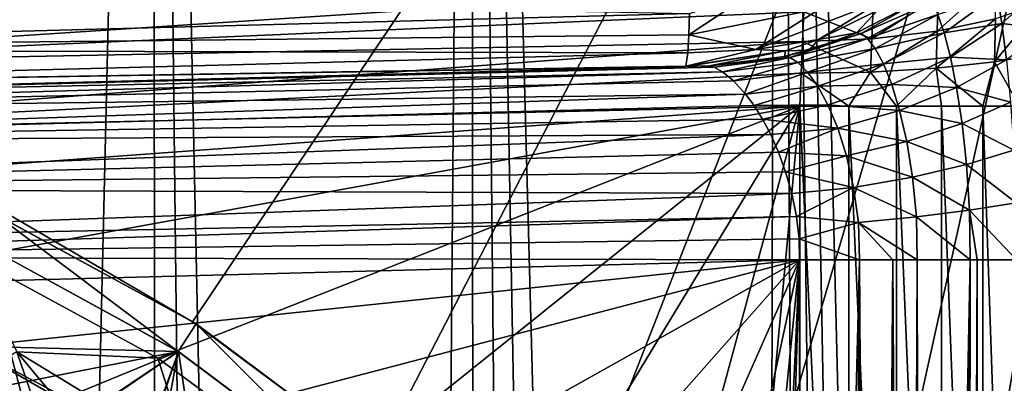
# Model space of a CAD drawing. Header units: metres. Extents: x -104 to 104, y -111 to 38.
# Tile 424 of 656: x 5.27 to 12.79, y -42.15 to -39.37. Entities that reach past the tile are written whole.
import ezdxf

# ---------------------------------------------------------------- set-up
doc = ezdxf.new("R2010")
doc.units = ezdxf.units.M
doc.layers.add('solid_509367_AD153', color=7, linetype='CONTINUOUS')

msp = doc.modelspace()

# ---------------------------------------------------------------- linework, layer by layer
at = {"layer": 'solid_509367_AD153'}
for points in [[(13.306856, -22.336416, 19), (11.061667, -23.528255, 19), (12.973471, -101.476402, 19)], [(11.061667, -23.528255, 19), (8.716386, -24.495298, 19), (10.865863, -104.60051, 19)], [(11.061667, -23.528255, 19), (10.865863, -104.60051, 19), (11.469099, -103.872002, 19)], [(11.061667, -23.528255, 19), (12.523127, -102.308525, 19), (12.973471, -101.476402, 19)], [(11.061667, -23.528255, 19), (12.020115, -103.109818, 19), (12.523127, -102.308525, 19)], [(11.061667, -23.528255, 19), (11.469099, -103.872002, 19), (12.020115, -103.109818, 19)], [(8.716386, -24.495298, 19), (6.283267, -25.228895, 19), (8.022647, -107.077934, 19)], [(8.716386, -24.495298, 19), (8.022647, -107.077934, 19), (8.794428, -106.528038, 19)], [(8.716386, -24.495298, 19), (10.215784, -105.289886, 19), (10.865863, -104.60051, 19)], [(8.716386, -24.495298, 19), (9.526628, -105.931458, 19), (10.215784, -105.289886, 19)], [(8.716386, -24.495298, 19), (8.794428, -106.528038, 19), (9.526628, -105.931458, 19)], [(5.668289, -51.405067, 19), (6.283267, -25.228895, 19), (3.798381, -25.720732, 19)], [(5.668289, -51.405067, 19), (6.388255, -108.016464, 19), (6.283267, -25.228895, 19)], [(6.283267, -25.228895, 19), (7.22096, -107.574181, 19), (8.022647, -107.077934, 19)], [(6.283267, -25.228895, 19), (6.388255, -108.016464, 19), (7.22096, -107.574181, 19)], [(5.421287, -50.240242, 19), (5.668289, -51.405067, 19), (3.798381, -25.720732, 19)], [(4.936345, -49.150002, 19), (5.421287, -50.240242, 19), (3.798381, -25.720732, 19)], [(6.595271, -41.677757, -14.407441), (-15.078767, -29.021139, -16.186213), (15.078767, -29.021139, -16.186213)], [(6.595271, -41.677757, -14.407441), (5.065336, -40.84634, -14.524288), (-15.078767, -29.021139, -16.186213)], [(7.993071, -42.717476, -14.261318), (6.595271, -41.677757, -14.407441), (15.078767, -29.021139, -16.186213)], [(9.235709, -43.952656, -14.087725), (7.993071, -42.717476, -14.261318), (15.078767, -29.021139, -16.186213)], [(10.286567, -45.349411, -13.891423), (9.235709, -43.952656, -14.087725), (15.078767, -29.021139, -16.186213)], [(11.130763, -46.884777, -13.675642), (10.286567, -45.349411, -13.891423), (15.078767, -29.021139, -16.186213)], [(11.748401, -48.532097, -13.444126), (11.130763, -46.884777, -13.675642), (15.078767, -29.021139, -16.186213)], [(12.122924, -50.245026, -13.20339), (11.748401, -48.532097, -13.444126), (15.078767, -29.021139, -16.186213)], [(12.25, -51.999878, -12.956761), (12.122924, -50.245026, -13.20339), (15.078767, -29.021139, -16.186213)], [(12.25, -51.999878, -12.956761), (15.078767, -29.021139, -16.186213), (14.500057, -95.334694, -6.86645)], [(12.729807, -39.054592, -0.183762), (12.278279, -39.460014, -0.331628), (12.722571, -39.365997, -0.048997)], [(12.729807, -39.054592, -0.183762), (12.286655, -39.192543, -0.447275), (12.278279, -39.460014, -0.331628)], [(0, -39.598827, 14.599728), (0, -39.121746, 15.221746), (10.387489, -39.325092, 14.330716)], [(1.796981, -39.263115, -1.120713), (1.800272, -39.721645, -0.847804), (11.271895, -39.1017, -0.827629)], [(1.800272, -39.721645, -0.847804), (11.260624, -39.312252, -0.688827), (11.271895, -39.1017, -0.827629)], [(13.094883, -39.109234, 4.171437), (12.772555, -39.402393, 4.4491), (12.736021, -39.176746, 4.739202)], [(13.094883, -39.109234, 4.171437), (13.11964, -39.441223, 3.880527), (12.772555, -39.402393, 4.4491)], [(10.853648, -39.176296, 14.468588), (10.383202, -39.488842, 14.003209), (10.387489, -39.325092, 14.330716)], [(11.386955, -39.2882, 13.938652), (10.383202, -39.488842, 14.003209), (10.853648, -39.176296, 14.468588)], [(11.861136, -39.225903, 13.349453), (11.373053, -39.523521, 12.856476), (10.89412, -39.600945, 13.445817)], [(11.861136, -39.225903, 13.349453), (10.89412, -39.600945, 13.445817), (11.386955, -39.2882, 13.938652)], [(11.861136, -39.225903, 13.349453), (11.826704, -39.300163, 12.868508), (11.373053, -39.523521, 12.856476)], [(12.198359, -39.196362, 5.724427), (11.663465, -39.473381, 5.953094), (12.005687, -39.296551, 5.962176)], [(12.198359, -39.196362, 5.724427), (11.698407, -39.478352, 5.740394), (11.663465, -39.473381, 5.953094)], [(12.198359, -39.196362, 5.724427), (12.237004, -39.242504, 5.460702), (11.698407, -39.478352, 5.740394)], [(12.286655, -39.192543, -0.447275), (11.779058, -39.518906, -0.514454), (12.278279, -39.460014, -0.331628)], [(12.286655, -39.192543, -0.447275), (11.788744, -39.279308, -0.618761), (11.779058, -39.518906, -0.514454)], [(12.736021, -39.176746, 4.739202), (12.331076, -39.472542, 4.919351), (12.282401, -39.333923, 5.187889)], [(12.736021, -39.176746, 4.739202), (12.772555, -39.402393, 4.4491), (12.331076, -39.472542, 4.919351)], [(11.386955, -39.2882, 13.938652), (10.89412, -39.600945, 13.445817), (10.383202, -39.488842, 14.003209)], [(11.788744, -39.279308, -0.618761), (11.260624, -39.312252, -0.688827), (11.779058, -39.518906, -0.514454)], [(11.373053, -39.523521, 12.856476), (11.826704, -39.300163, 12.868508), (11.663465, -39.473381, 5.953094)], [(11.826704, -39.300163, 12.868508), (12.005687, -39.296551, 5.962176), (11.663465, -39.473381, 5.953094)], [(12.237004, -39.242504, 5.460702), (11.74762, -39.516544, 5.510126), (11.698407, -39.478352, 5.740394)], [(12.237004, -39.242504, 5.460702), (12.282401, -39.333923, 5.187889), (11.74762, -39.516544, 5.510126)], [(13.089865, -39.241528, 0.319401), (12.716493, -39.695084, 0.0318), (13.084948, -39.631973, 0.416124)], [(13.089865, -39.241528, 0.319401), (12.722571, -39.365997, -0.048997), (12.716493, -39.695084, 0.0318)], [(0, -39.598827, 14.599728), (10.387489, -39.325092, 14.330716), (10.383202, -39.488842, 14.003209)], [(1.800272, -39.721645, -0.847804), (11.24971, -39.539997, -0.588308), (11.260624, -39.312252, -0.688827)], [(11.779058, -39.518906, -0.514454), (11.260624, -39.312252, -0.688827), (11.24971, -39.539997, -0.588308)], [(12.282401, -39.333923, 5.187889), (11.806065, -39.592869, 5.27217), (11.74762, -39.516544, 5.510126)], [(12.282401, -39.333923, 5.187889), (12.331076, -39.472542, 4.919351), (11.806065, -39.592869, 5.27217)], [(12.722571, -39.365997, -0.048997), (12.270772, -39.742664, -0.262336), (12.716493, -39.695084, 0.0318)], [(12.722571, -39.365997, -0.048997), (12.278279, -39.460014, -0.331628), (12.270772, -39.742664, -0.262336)], [(12.772555, -39.402393, 4.4491), (12.379984, -39.658398, 4.666552), (12.331076, -39.472542, 4.919351)], [(12.772555, -39.402393, 4.4491), (12.807224, -39.679131, 4.191599), (12.379984, -39.658398, 4.666552)], [(13.11964, -39.441223, 3.880527), (12.807224, -39.679131, 4.191599), (12.772555, -39.402393, 4.4491)], [(0, -39.598827, 14.599728), (10.383202, -39.488842, 14.003209), (10.376407, -39.625809, 13.606776)], [(10.89412, -39.600945, 13.445817), (10.376407, -39.625809, 13.606776), (10.383202, -39.488842, 14.003209)], [(10.89412, -39.600945, 13.445817), (11.373053, -39.523521, 12.856476), (11.120502, -39.609623, 12.849803)], [(11.698407, -39.478352, 5.740394), (11.113388, -39.653221, 5.938568), (11.300302, -39.605194, 5.943495)], [(11.698407, -39.478352, 5.740394), (11.154261, -39.661568, 5.732505), (11.113388, -39.653221, 5.938568)], [(11.120502, -39.609623, 12.849803), (11.373053, -39.523521, 12.856476), (11.300302, -39.605194, 5.943495)], [(11.698407, -39.478352, 5.740394), (11.74762, -39.516544, 5.510126), (11.154261, -39.661568, 5.732505)], [(11.74762, -39.516544, 5.510126), (11.215347, -39.700039, 5.517501), (11.154261, -39.661568, 5.732505)], [(11.74762, -39.516544, 5.510126), (11.806065, -39.592869, 5.27217), (11.215347, -39.700039, 5.517501)], [(11.779058, -39.518906, -0.514454), (11.24971, -39.539997, -0.588308), (11.770029, -39.772335, -0.451605)], [(11.373053, -39.523521, 12.856476), (11.663465, -39.473381, 5.953094), (11.300302, -39.605194, 5.943495)], [(11.698407, -39.478352, 5.740394), (11.300302, -39.605194, 5.943495), (11.663465, -39.473381, 5.953094)], [(12.278279, -39.460014, -0.331628), (11.770029, -39.772335, -0.451605), (12.270772, -39.742664, -0.262336)], [(12.278279, -39.460014, -0.331628), (11.779058, -39.518906, -0.514454), (11.770029, -39.772335, -0.451605)], [(12.331076, -39.472542, 4.919351), (11.868776, -39.709724, 5.037468), (11.806065, -39.592869, 5.27217)], [(12.331076, -39.472542, 4.919351), (12.379984, -39.658398, 4.666552), (11.868776, -39.709724, 5.037468)], [(0, -39.89854, 13.874702), (0, -39.598827, 14.599728), (10.376407, -39.625809, 13.606776)], [(1.800272, -39.721645, -0.847804), (1.809732, -40.246613, -0.752611), (11.24971, -39.539997, -0.588308)], [(11.23931, -39.781803, -0.526695), (11.24971, -39.539997, -0.588308), (1.809732, -40.246613, -0.752611)], [(11.120502, -39.609623, 12.849803), (10.539603, -39.72401, 5.923497), (10.358756, -39.728748, 12.829775)], [(10.360902, -39.727535, 12.912951), (11.120502, -39.609623, 12.849803), (10.358756, -39.728748, 12.829775)], [(10.89412, -39.600945, 13.445817), (11.120502, -39.609623, 12.849803), (10.360902, -39.727535, 12.912951)], [(10.89412, -39.600945, 13.445817), (10.360902, -39.727535, 12.912951), (10.376407, -39.625809, 13.606776)], [(11.120502, -39.609623, 12.849803), (11.113388, -39.653221, 5.938568), (10.539603, -39.72401, 5.923497)], [(11.120502, -39.609623, 12.849803), (11.300302, -39.605194, 5.943495), (11.113388, -39.653221, 5.938568)], [(11.806065, -39.592869, 5.27217), (11.288253, -39.772099, 5.300451), (11.215347, -39.700039, 5.517501)], [(11.770029, -39.772335, -0.451605), (11.24971, -39.539997, -0.588308), (11.23931, -39.781803, -0.526695)], [(11.806065, -39.592869, 5.27217), (11.868776, -39.709724, 5.037468), (11.288253, -39.772099, 5.300451)], [(0, -39.89854, 13.874702), (10.376407, -39.625809, 13.606776), (10.360902, -39.727535, 12.912951)], [(11.154261, -39.661568, 5.732505), (10.539603, -39.72401, 5.923497), (11.113388, -39.653221, 5.938568)], [(11.154261, -39.661568, 5.732505), (10.577351, -39.734737, 5.735369), (10.539603, -39.72401, 5.923497)], [(11.154261, -39.661568, 5.732505), (10.640461, -39.771477, 5.536362), (10.577351, -39.734737, 5.735369)], [(11.154261, -39.661568, 5.732505), (11.215347, -39.700039, 5.517501), (10.640461, -39.771477, 5.536362)], [(12.379984, -39.658398, 4.666552), (11.931787, -39.867714, 4.815695), (11.868776, -39.709724, 5.037468)], [(12.379984, -39.658398, 4.666552), (12.426554, -39.890018, 4.439771), (11.931787, -39.867714, 4.815695)], [(12.807224, -39.679131, 4.191599), (12.426554, -39.890018, 4.439771), (12.379984, -39.658398, 4.666552)], [(12.807224, -39.679131, 4.191599), (12.838263, -40.002831, 3.976881), (12.426554, -39.890018, 4.439771)], [(13.084948, -39.631973, 0.416124), (12.716493, -39.695084, 0.0318), (12.907713, -40.032188, 0.241185)], [(0, -40, 6.199486), (10.358756, -39.728748, 12.829775), (10.539603, -39.72401, 5.923497)], [(10.577351, -39.734737, 5.735369), (0, -40, 6.199486), (10.539603, -39.72401, 5.923497)], [(0, -39.89854, 13.874702), (10.360902, -39.727535, 12.912951), (10.358756, -39.728748, 12.829775)], [(0, -40, 6.199486), (0, -40, 13.101028), (10.358756, -39.728748, 12.829775)], [(0, -39.89854, 13.874702), (10.358756, -39.728748, 12.829775), (0, -40, 13.101028)], [(10.577351, -39.734737, 5.735369), (10.640461, -39.771477, 5.536362), (0, -40, 6.199486)], [(11.215347, -39.700039, 5.517501), (10.722636, -39.8391, 5.331077), (10.640461, -39.771477, 5.536362)], [(11.215347, -39.700039, 5.517501), (11.288253, -39.772099, 5.300451), (10.722636, -39.8391, 5.331077)], [(11.868776, -39.709724, 5.037468), (11.366336, -39.879467, 5.089155), (11.288253, -39.772099, 5.300451)], [(11.868776, -39.709724, 5.037468), (11.931787, -39.867714, 4.815695), (11.366336, -39.879467, 5.089155)], [(12.270772, -39.742664, -0.262336), (11.770029, -39.772335, -0.451605), (11.967951, -40.032188, -0.369104)], [(12.270772, -39.742664, -0.262336), (11.967951, -40.032188, -0.369104), (12.311996, -40.032188, -0.215925)], [(12.716493, -39.695084, 0.0318), (12.270772, -39.742664, -0.262336), (12.627842, -40.032188, -0.010812)], [(12.270772, -39.742664, -0.262336), (12.311996, -40.032188, -0.215925), (12.627842, -40.032188, -0.010812)], [(12.716493, -39.695084, 0.0318), (12.627842, -40.032188, -0.010812), (12.907713, -40.032188, 0.241185)], [(0.000011, -40.078533, 5.720471), (0, -40, 6.199486), (10.640461, -39.771477, 5.536362)], [(0.000011, -40.078533, 5.720471), (10.640461, -39.771477, 5.536362), (10.722636, -39.8391, 5.331077)], [(11.23931, -39.781803, -0.526695), (1.809732, -40.246613, -0.752611), (11.229639, -40.032188, -0.505942)], [(11.288253, -39.772099, 5.300451), (10.815957, -39.94072, 5.127798), (10.722636, -39.8391, 5.331077)], [(11.288253, -39.772099, 5.300451), (11.366336, -39.879467, 5.089155), (10.815957, -39.94072, 5.127798)], [(11.23931, -39.781803, -0.526695), (11.229639, -40.032188, -0.505942), (11.604179, -40.032188, -0.466576)], [(11.770029, -39.772335, -0.451605), (11.23931, -39.781803, -0.526695), (11.604179, -40.032188, -0.466576)], [(11.770029, -39.772335, -0.451605), (11.604179, -40.032188, -0.466576), (11.967951, -40.032188, -0.369104)], [(0.000011, -40.078533, 5.720471), (10.722636, -39.8391, 5.331077), (10.815957, -39.94072, 5.127798)], [(11.366336, -39.879467, 5.089155), (10.880757, -40.028061, 4.997549), (10.815957, -39.94072, 5.127798)], [(11.366336, -39.879467, 5.089155), (11.444657, -40.022545, 4.890976), (10.880757, -40.028061, 4.997549)], [(11.931787, -39.867714, 4.815695), (11.444657, -40.022545, 4.890976), (11.366336, -39.879467, 5.089155)], [(11.931787, -39.867714, 4.815695), (11.991803, -40.066025, 4.6158), (11.444657, -40.022545, 4.890976)], [(12.426554, -39.890018, 4.439771), (11.991803, -40.066025, 4.6158), (11.931787, -39.867714, 4.815695)], [(12.426554, -39.890018, 4.439771), (12.468369, -40.164509, 4.248638), (11.991803, -40.066025, 4.6158)], [(12.838263, -40.002831, 3.976881), (12.468369, -40.164509, 4.248638), (12.426554, -39.890018, 4.439771)], [(0.000005, -40.306267, 5.291227), (10.815957, -39.94072, 5.127798), (10.880757, -40.028061, 4.997549)], [(0.000005, -40.306267, 5.291227), (0.000011, -40.078533, 5.720471), (10.815957, -39.94072, 5.127798)], [(0.000005, -40.306267, 5.291227), (10.880757, -40.028061, 4.997549), (10.945466, -40.131123, 4.874337)], [(11.229639, -40.032188, -0.505942), (1.809732, -40.246613, -0.752611), (3.389145, -40.608532, -0.711252)], [(11.229639, -40.032188, -0.505942), (3.389145, -40.608532, -0.711252), (4.904757, -41.181656, -0.671564)], [(11.229639, -40.032188, -0.505942), (4.904757, -41.181656, -0.671564), (6.328297, -41.955257, -0.634288)], [(11.229639, -40.032188, -0.505942), (6.328297, -41.955257, -0.634288), (7.633569, -42.915058, -0.600108)], [(11.229639, -40.032188, -0.505942), (7.633569, -42.915058, -0.600108), (8.796311, -44.043186, -0.56966)], [(11.229639, -40.032188, -0.505942), (8.796311, -44.043186, -0.56966), (9.79494, -45.318638, -0.54351)], [(11.229639, -40.032188, -0.505942), (9.79494, -45.318638, -0.54351), (10.611114, -46.717926, -0.522138)], [(11.229639, -40.032188, -0.505942), (10.611114, -46.717926, -0.522138), (11.229639, -48.214951, -0.505942)], [(11.444657, -40.022545, 4.890976), (10.945466, -40.131123, 4.874337), (10.880757, -40.028061, 4.997549)], [(11.444657, -40.022545, 4.890976), (11.519164, -40.200596, 4.713131), (10.945466, -40.131123, 4.874337)], [(11.604179, -48.214954, -0.466576), (11.229639, -40.032188, -0.505942), (11.229639, -48.214951, -0.505942)], [(11.604179, -48.214954, -0.466576), (11.604179, -40.032188, -0.466576), (11.229639, -40.032188, -0.505942)], [(11.991803, -40.066025, 4.6158), (11.519164, -40.200596, 4.713131), (11.444657, -40.022545, 4.890976)], [(11.967951, -48.214954, -0.369104), (11.967951, -40.032188, -0.369104), (11.604179, -40.032188, -0.466576)], [(11.604179, -48.214954, -0.466576), (11.967951, -48.214954, -0.369104), (11.604179, -40.032188, -0.466576)], [(12.311995, -48.214954, -0.215925), (12.311996, -40.032188, -0.215925), (11.967951, -40.032188, -0.369104)], [(11.967951, -48.214954, -0.369104), (12.311995, -48.214954, -0.215925), (11.967951, -40.032188, -0.369104)], [(12.311995, -48.214954, -0.215925), (12.627841, -48.214954, -0.010812), (12.311996, -40.032188, -0.215925)], [(12.627841, -48.214954, -0.010812), (12.627842, -40.032188, -0.010812), (12.311996, -40.032188, -0.215925)], [(12.838263, -40.002831, 3.976881), (12.863747, -40.36837, 3.814224), (12.468369, -40.164509, 4.248638)], [(12.627841, -48.214954, -0.010812), (12.907713, -48.214954, 0.241185), (12.627842, -40.032188, -0.010812)], [(12.907713, -48.214954, 0.241185), (12.907713, -40.032188, 0.241185), (12.627842, -40.032188, -0.010812)], [(0.000005, -40.306267, 5.291227), (10.945466, -40.131123, 4.874337), (11.008306, -40.249733, 4.760462)], [(11.519164, -40.200596, 4.713131), (11.008306, -40.249733, 4.760462), (10.945466, -40.131123, 4.874337)], [(11.991803, -40.066025, 4.6158), (12.045696, -40.302502, 4.446425), (11.519164, -40.200596, 4.713131)], [(12.468369, -40.164509, 4.248638), (12.045696, -40.302502, 4.446425), (11.991803, -40.066025, 4.6158)], [(11.519164, -40.200596, 4.713131), (11.067727, -40.383663, 4.658106), (11.008306, -40.249733, 4.760462)], [(11.519164, -40.200596, 4.713131), (11.585984, -40.411667, 4.562876), (11.067727, -40.383663, 4.658106)], [(12.045696, -40.302502, 4.446425), (11.585984, -40.411667, 4.562876), (11.519164, -40.200596, 4.713131)], [(12.468369, -40.164509, 4.248638), (12.502748, -40.477936, 4.102244), (12.045696, -40.302502, 4.446425)], [(12.863747, -40.36837, 3.814224), (12.502748, -40.477936, 4.102244), (12.468369, -40.164509, 4.248638)], [(0.000005, -40.658646, 4.957844), (11.008306, -40.249733, 4.760462), (11.067727, -40.383663, 4.658106)], [(0.000005, -40.658646, 4.957844), (0.000005, -40.306267, 5.291227), (11.008306, -40.249733, 4.760462)], [(12.045696, -40.302502, 4.446425), (12.089953, -40.573853, 4.31597), (11.585984, -40.411667, 4.562876)], [(12.502748, -40.477936, 4.102244), (12.089953, -40.573853, 4.31597), (12.045696, -40.302502, 4.446425)], [(0.000005, -40.658646, 4.957844), (11.067727, -40.383663, 4.658106), (11.121969, -40.532871, 4.569401)], [(11.585984, -40.411667, 4.562876), (11.121969, -40.532871, 4.569401), (11.067727, -40.383663, 4.658106)], [(11.585984, -40.411667, 4.562876), (11.640731, -40.652554, 4.447443), (11.121969, -40.532871, 4.569401)], [(12.089953, -40.573853, 4.31597), (11.640731, -40.652554, 4.447443), (11.585984, -40.411667, 4.562876)], [(12.863747, -40.36837, 3.814224), (12.880893, -40.770721, 3.712224), (12.502748, -40.477936, 4.102244)], [(12.502748, -40.477936, 4.102244), (12.525871, -40.82621, 4.009347), (12.089953, -40.573853, 4.31597)], [(12.880893, -40.770721, 3.712224), (12.525871, -40.82621, 4.009347), (12.502748, -40.477936, 4.102244)], [(0.000005, -40.658646, 4.957844), (11.121969, -40.532871, 4.569401), (11.16913, -40.698059, 4.4965)], [(11.640731, -40.652554, 4.447443), (11.16913, -40.698059, 4.4965), (11.121969, -40.532871, 4.569401)], [(12.089953, -40.573853, 4.31597), (12.119648, -40.876255, 4.232684), (11.640731, -40.652554, 4.447443)], [(12.525871, -40.82621, 4.009347), (12.119648, -40.876255, 4.232684), (12.089953, -40.573853, 4.31597)], [(0, -41.099998, 4.754166), (0.000005, -40.658646, 4.957844), (11.16913, -40.698059, 4.4965)], [(11.640731, -40.652554, 4.447443), (11.204995, -40.874458, 4.443695), (11.16913, -40.698059, 4.4965)], [(11.640731, -40.652554, 4.447443), (11.67735, -40.918995, 4.373919), (11.204995, -40.874458, 4.443695)], [(12.119648, -40.876255, 4.232684), (11.67735, -40.918995, 4.373919), (11.640731, -40.652554, 4.447443)], [(0, -41.099998, 4.754166), (11.16913, -40.698059, 4.4965), (11.204995, -40.874458, 4.443695)], [(12.880893, -40.770721, 3.712224), (12.883942, -41.205513, 3.680535), (12.525871, -40.82621, 4.009347)], [(1.339406, -41.182606, 4.69163), (0, -41.099998, 4.754166), (11.204995, -40.874458, 4.443695)], [(1.339406, -41.182606, 4.69163), (11.204995, -40.874458, 4.443695), (11.224474, -41.045334, 4.414657)], [(5.091153, -40.858597, -9), (6.485742, -41.904678, -9), (4.987252, -41.085972, -9)], [(5.091153, -40.858597, -9), (5.065336, -40.84634, -14.524288), (6.595271, -41.677757, -14.407441)], [(5.091153, -40.858597, -9), (6.595271, -41.677757, -14.407441), (6.620861, -41.694359, -9)], [(5.091153, -40.858597, -9), (6.620861, -41.694359, -9), (6.485742, -41.904678, -9)], [(11.67735, -40.918995, 4.373919), (11.224474, -41.045334, 4.414657), (11.204995, -40.874458, 4.443695)], [(12.119648, -40.876255, 4.232684), (12.126064, -41.205513, 4.205506), (11.67735, -40.918995, 4.373919)], [(12.525871, -40.82621, 4.009347), (12.530448, -41.205513, 3.979754), (12.119648, -40.876255, 4.232684)], [(12.119648, -40.876255, 4.232684), (12.530448, -41.205513, 3.979754), (12.126064, -41.205513, 4.205506)], [(12.525871, -40.82621, 4.009347), (12.883942, -41.205513, 3.680535), (12.584671, -41.205513, 3.94107)], [(12.525871, -40.82621, 4.009347), (12.584671, -41.205513, 3.94107), (12.530448, -41.205513, 3.979754)], [(11.67735, -40.918995, 4.373919), (11.68585, -41.205509, 4.349384), (11.224474, -41.045334, 4.414657)], [(11.67735, -40.918995, 4.373919), (12.126064, -41.205513, 4.205506), (11.94124, -41.205513, 4.277447)], [(11.67735, -40.918995, 4.373919), (11.94124, -41.205513, 4.277447), (11.68585, -41.205509, 4.349384)], [(1.339406, -41.182606, 4.69163), (11.224474, -41.045334, 4.414657), (11.226664, -41.205505, 4.40602)], [(4.669034, -42.264515, -9.5), (4.984249, -41.08408, -8.3), (6.486919, -41.904461, -8.3)], [(4.984249, -41.08408, -5.7), (4.685275, -42.269215, -4.5), (5.399306, -42.646526, -4.5)], [(4.987252, -41.085972, -9), (6.485742, -41.904678, -9), (4.881192, -41.864101, -8.25)], [(6.486919, -41.904461, -5.7), (4.984249, -41.08408, -5.7), (5.399306, -42.646526, -4.5)], [(4.984249, -41.08408, -8.3), (4.984249, -41.08408, -5.7), (6.486919, -41.904461, -5.7)], [(6.486919, -41.904461, -8.3), (4.984249, -41.08408, -8.3), (6.486919, -41.904461, -5.7)], [(11.224474, -41.045334, 4.414657), (11.68585, -41.205509, 4.349384), (11.226664, -41.205505, 4.40602)], [(1.339406, -41.182606, 4.69163), (11.226664, -41.205505, 4.40602), (2.661011, -41.429806, 4.630319)], [(5.252133, -41.906254, -0.725509), (6.328297, -41.955257, -0.634288), (4.904757, -41.181656, -0.671564)], [(11.226664, -41.205505, 4.40602), (4.197898, -41.94099, 4.590074), (2.661011, -41.429806, 4.630319)], [(11.226664, -41.205505, 4.40602), (5.634362, -42.669739, 4.552459), (4.197898, -41.94099, 4.590074)], [(11.226664, -41.205505, 4.40602), (6.951181, -43.604244, 4.517977), (5.634362, -42.669739, 4.552459)], [(11.226664, -41.205505, 4.40602), (8.117541, -44.725872, 4.487435), (6.951181, -43.604244, 4.517977)], [(11.226664, -41.205505, 4.40602), (9.102505, -46.004627, 4.461643), (8.117541, -44.725872, 4.487435)], [(11.226664, -41.205505, 4.40602), (9.88763, -47.413277, 4.441083), (9.102505, -46.004627, 4.461643)], [(11.226664, -41.205505, 4.40602), (10.457373, -48.925369, 4.426164), (9.88763, -47.413277, 4.441083)], [(11.226664, -41.205505, 4.40602), (10.796671, -50.505001, 4.417279), (10.457373, -48.925369, 4.426164)], [(11.226664, -41.205505, 4.40602), (10.898956, -52.113827, 4.414601), (10.796671, -50.505001, 4.417279)], [(11.226664, -41.205505, 4.40602), (11.226664, -59.356808, 4.40602), (10.898956, -52.113827, 4.414601)], [(11.68585, -41.205509, 4.349384), (11.226664, -59.356808, 4.40602), (11.226664, -41.205505, 4.40602)], [(11.68585, -41.205509, 4.349384), (11.525623, -59.35471, 4.379417), (11.226664, -59.356808, 4.40602)], [(11.68585, -41.205509, 4.349384), (11.800551, -59.352001, 4.320842), (11.525623, -59.35471, 4.379417)], [(11.68585, -41.205509, 4.349384), (11.94124, -41.205513, 4.277447), (11.800551, -59.352001, 4.320842)], [(11.94124, -41.205513, 4.277447), (12.047309, -59.348671, 4.238317), (11.800551, -59.352001, 4.320842)], [(11.94124, -41.205513, 4.277447), (12.126064, -41.205513, 4.205506), (12.047309, -59.348671, 4.238317)], [(12.126064, -41.205513, 4.205506), (12.166782, -59.346535, 4.187233), (12.047309, -59.348671, 4.238317)], [(12.126064, -41.205513, 4.205506), (12.530448, -41.205513, 3.979754), (12.166782, -59.346535, 4.187233)], [(12.530448, -41.205513, 3.979754), (12.281936, -59.344067, 4.130485), (12.166782, -59.346535, 4.187233)], [(12.530448, -41.205513, 3.979754), (12.505759, -59.338135, 3.996629), (12.281936, -59.344067, 4.130485)], [(12.584671, -41.205513, 3.94107), (12.596953, -59.335312, 3.931987), (12.505759, -59.338135, 3.996629)], [(12.530448, -41.205513, 3.979754), (12.584671, -41.205513, 3.94107), (12.505759, -59.338135, 3.996629)], [(12.584671, -41.205513, 3.94107), (12.883942, -41.205513, 3.680535), (12.596953, -59.335312, 3.931987)], [(12.883942, -41.205513, 3.680535), (12.728749, -59.330757, 3.826473), (12.596953, -59.335312, 3.931987)], [(12.883942, -41.205513, 3.680535), (12.872709, -59.325031, 3.692002), (12.728749, -59.330757, 3.826473)], [(6.620861, -41.694359, -9), (7.85915, -42.931755, -9), (6.485742, -41.904678, -9)], [(6.620861, -41.694359, -9), (6.595271, -41.677757, -14.407441), (7.993071, -42.717476, -14.261318)], [(6.620861, -41.694359, -9), (7.993071, -42.717476, -14.261318), (8.022882, -42.742832, -9)], [(6.620861, -41.694359, -9), (8.022882, -42.742832, -9), (7.85915, -42.931755, -9)], [(4.881192, -41.864101, -3.6), (6.337351, -42.704815, -3.6), (4.729333, -42.17944, -3.25)], [(6.337351, -42.704815, -8.25), (6.337351, -42.704815, -3.6), (4.881192, -41.864101, -3.6)], [(5.625, -42.257214, -8.25), (6.337351, -42.704815, -8.25), (4.881192, -41.864101, -3.6)], [(4.881192, -41.864101, -8.25), (5.625, -42.257214, -8.25), (4.881192, -41.864101, -3.6)], [(6.485742, -41.904678, -9), (5.625, -42.257214, -8.25), (4.881192, -41.864101, -8.25)], [(5.387881, -42.641506, -9.5), (4.669034, -42.264515, -9.5), (6.486919, -41.904461, -8.3)], [(4.759284, -42.19392, -0.932045), (5.484364, -42.580246, -0.911408), (5.252133, -41.906254, -0.725509)], [(6.568345, -42.70887, -0.68955), (6.328297, -41.955257, -0.634288), (5.252133, -41.906254, -0.725509)], [(6.175846, -43.018414, -0.891621), (6.568345, -42.70887, -0.68955), (5.252133, -41.906254, -0.725509)], [(5.484364, -42.580246, -0.911408), (6.175846, -43.018414, -0.891621), (5.252133, -41.906254, -0.725509)], [(6.067706, -43.066681, -9.5), (5.387881, -42.641506, -9.5), (6.486919, -41.904461, -8.3)], [(6.486919, -41.904461, -5.7), (5.399306, -42.646526, -4.5), (6.083169, -43.076153, -4.5)], [(6.485742, -41.904678, -9), (6.337351, -42.704815, -8.25), (5.625, -42.257214, -8.25)], [(6.067706, -43.066681, -9.5), (6.486919, -41.904461, -8.3), (7.857628, -42.930397, -8.3)], [(6.486919, -41.904461, -5.7), (6.083169, -43.076153, -4.5), (6.733033, -43.555695, -4.5)], [(6.485742, -41.904678, -9), (7.85915, -42.931755, -9), (6.337351, -42.704815, -8.25)], [(7.857628, -42.930397, -5.7), (6.486919, -41.904461, -5.7), (6.733033, -43.555695, -4.5)], [(6.486919, -41.904461, -8.3), (6.486919, -41.904461, -5.7), (7.857628, -42.930397, -5.7)], [(7.857628, -42.930397, -8.3), (6.486919, -41.904461, -8.3), (7.857628, -42.930397, -5.7)], [(4.729333, -42.17944, 5), (4.197898, -41.94099, 4.590074), (5.634362, -42.669739, 4.552459)], [(6.568345, -42.70887, -0.68955), (7.633569, -42.915058, -0.600108), (6.328297, -41.955257, -0.634288)]]:
    msp.add_3dface(points, dxfattribs=at)

doc.saveas('drawing.dxf')
